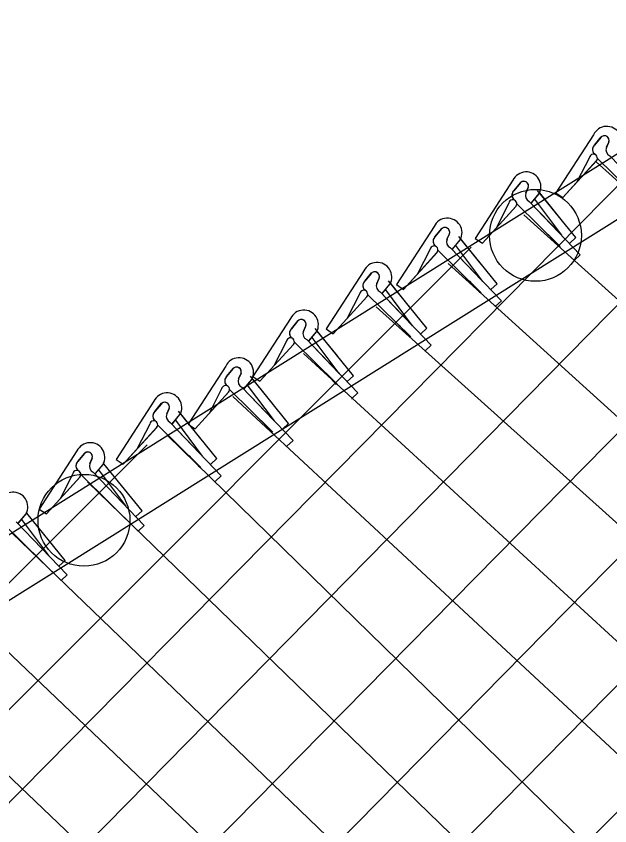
# Model space of a CAD drawing. Extents: x 0 to 2.85, y -0.1 to 1.83.
# Drawn here: x 2.6166 to 2.6545, y 1.0016 to 1.0532 of the extents above; entities that cross this region are included whole.
import ezdxf

# ---------------------------------------------------------------- set-up
doc = ezdxf.new("R2010")
doc.units = 0
doc.layers.add('sb_Chainlink Fence', color=7, linetype='Continuous')
doc.layers.add('sb_Existing Structural Steel', color=7, linetype='Continuous')

msp = doc.modelspace()

# ---------------------------------------------------------------- linework, layer by layer
at = {"layer": 'sb_Chainlink Fence'}
for p, q in [((2.464817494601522, 0.8415528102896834), (2.6689602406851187, 1.0490331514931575)), ((2.4648070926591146, 0.8496034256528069), (2.6600345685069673, 1.047546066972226)), ((2.464827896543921, 0.8335021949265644), (2.673658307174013, 1.0456309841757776)), ((2.653449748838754, 1.045680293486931), (2.6510483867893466, 1.0419684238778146)), ((2.6535036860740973, 1.0450120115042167), (2.6539437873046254, 1.0455432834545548)), ((2.653903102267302, 1.0454995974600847), (2.6535036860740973, 1.0450120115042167)), ((2.654427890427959, 1.0452190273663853), (2.6542677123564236, 1.044863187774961)), ((2.654268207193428, 1.0448757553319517), (2.6544276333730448, 1.045210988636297)), ((2.6544845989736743, 1.0443258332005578), (2.656490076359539, 1.0422353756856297)), ((2.6544845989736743, 1.0443258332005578), (2.657742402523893, 1.0409299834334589)), ((2.651497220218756, 1.0416679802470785), (2.6536447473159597, 1.0440258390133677)), ((2.651497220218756, 1.0416679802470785), (2.653631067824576, 1.0440119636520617)), ((2.653186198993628, 1.0442222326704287), (2.6523893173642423, 1.0426630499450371)), ((2.6536164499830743, 1.0439438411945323), (2.723792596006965, 0.9805476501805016)), ((2.6536882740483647, 1.0441757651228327), (2.656447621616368, 1.0414567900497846)), ((2.64831183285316, 1.0427756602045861), (2.6459104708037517, 1.0390637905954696)), ((2.6483657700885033, 1.042107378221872), (2.6488058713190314, 1.0426386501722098)), ((2.648765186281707, 1.04259496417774), (2.6483657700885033, 1.042107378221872)), ((2.649289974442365, 1.0423143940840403), (2.6491297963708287, 1.041958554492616)), ((2.649130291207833, 1.0419711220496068), (2.649289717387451, 1.0423063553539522)), ((2.649482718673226, 1.0413269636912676), (2.649972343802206, 1.041917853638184)), ((2.649489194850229, 1.041335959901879), (2.6499748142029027, 1.0419199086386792)), ((2.652324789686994, 1.039118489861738), (2.6498832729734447, 1.0421301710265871)), ((2.649972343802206, 1.041917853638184), (2.6500081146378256, 1.041986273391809)), ((2.6500081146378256, 1.041986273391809), (2.6500384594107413, 1.0420594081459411)), ((2.6513031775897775, 1.0403786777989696), (2.6500198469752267, 1.0419617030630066)), ((2.6510483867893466, 1.0419684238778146), (2.651497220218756, 1.0416679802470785)), ((2.6480482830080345, 1.0413175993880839), (2.647251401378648, 1.039758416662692)), ((2.64855035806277, 1.041271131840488), (2.651309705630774, 1.0385521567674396)), ((2.6493466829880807, 1.0414211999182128), (2.6513521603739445, 1.039330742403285)), ((2.6493466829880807, 1.0414211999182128), (2.652604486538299, 1.038025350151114)), ((2.6514192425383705, 1.0392722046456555), (2.6497003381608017, 1.0415659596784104)), ((2.646359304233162, 1.0387633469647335), (2.648506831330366, 1.0411212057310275)), ((2.646359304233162, 1.0387633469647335), (2.6484931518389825, 1.0411073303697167)), ((2.649004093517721, 1.040563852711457), (2.7189965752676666, 0.977333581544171)), ((2.64328414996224, 1.0398291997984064), (2.6408827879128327, 1.03611733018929)), ((2.6433380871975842, 1.039160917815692), (2.643778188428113, 1.0396921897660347)), ((2.643737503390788, 1.0396485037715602), (2.6433380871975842, 1.039160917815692)), ((2.644262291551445, 1.0393679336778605), (2.6441021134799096, 1.0390120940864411)), ((2.644102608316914, 1.0390246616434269), (2.644262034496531, 1.0393598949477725)), ((2.647297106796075, 1.0361720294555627), (2.6448555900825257, 1.0391837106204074)), ((2.6505613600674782, 1.039307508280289), (2.6512257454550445, 1.0385668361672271)), ((2.6444550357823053, 1.0383805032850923), (2.6449446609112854, 1.0389713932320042)), ((2.64446151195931, 1.0383894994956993), (2.6449471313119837, 1.0389734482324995)), ((2.6449446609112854, 1.0389713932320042), (2.6449804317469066, 1.0390398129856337)), ((2.6449804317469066, 1.0390398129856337), (2.645010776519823, 1.0391129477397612)), ((2.6462754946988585, 1.0374322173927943), (2.6449921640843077, 1.0390152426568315)), ((2.6459104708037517, 1.0390637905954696), (2.646359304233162, 1.0387633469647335)), ((2.652324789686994, 1.039118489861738), (2.6519324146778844, 1.038756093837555)), ((2.4647966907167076, 0.8576540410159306), (2.64564499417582, 1.0385023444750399)), ((2.641331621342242, 1.0358168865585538), (2.643479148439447, 1.038174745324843)), ((2.641331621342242, 1.0358168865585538), (2.6434654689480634, 1.0381608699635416)), ((2.6430206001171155, 1.0383711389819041), (2.6422237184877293, 1.0368119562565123)), ((2.6435226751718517, 1.038324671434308), (2.646282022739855, 1.0356056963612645)), ((2.644319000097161, 1.038474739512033), (2.646324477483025, 1.0363842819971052)), ((2.644319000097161, 1.038474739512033), (2.647576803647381, 1.0350788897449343)), ((2.646391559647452, 1.0363257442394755), (2.644672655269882, 1.0386194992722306)), ((2.6522048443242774, 1.037670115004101), (2.652212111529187, 1.0376629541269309)), ((2.652604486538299, 1.038025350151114), (2.652212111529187, 1.0376629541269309)), ((2.644188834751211, 1.03745930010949), (2.7140469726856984, 0.9740881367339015)), ((2.638806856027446, 1.0370043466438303), (2.636405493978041, 1.0332924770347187)), ((2.638860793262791, 1.0363360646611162), (2.63930089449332, 1.036867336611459)), ((2.639260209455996, 1.0368236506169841), (2.638860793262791, 1.0363360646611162)), ((2.639784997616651, 1.0365430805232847), (2.639624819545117, 1.036187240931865)), ((2.639625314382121, 1.036199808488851), (2.639784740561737, 1.0365350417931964)), ((2.6399777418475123, 1.0355556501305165), (2.640467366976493, 1.036146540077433)), ((2.639984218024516, 1.0355646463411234), (2.64046983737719, 1.0361485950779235)), ((2.642819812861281, 1.033347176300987), (2.6403782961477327, 1.0363588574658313)), ((2.640467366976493, 1.036146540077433), (2.6405031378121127, 1.036214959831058)), ((2.6405031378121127, 1.036214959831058), (2.6405334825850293, 1.0362880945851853)), ((2.6417982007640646, 1.0346073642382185), (2.640514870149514, 1.0361903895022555)), ((2.6408827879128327, 1.03611733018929), (2.641331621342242, 1.0358168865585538)), ((2.645533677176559, 1.0363610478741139), (2.6461980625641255, 1.0356203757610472)), ((2.647297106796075, 1.0361720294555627), (2.6469047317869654, 1.03580963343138)), ((2.6385433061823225, 1.035546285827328), (2.6377464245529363, 1.0339871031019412)), ((2.6398417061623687, 1.035649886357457), (2.641847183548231, 1.0335594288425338)), ((2.6398417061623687, 1.035649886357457), (2.643099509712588, 1.0322540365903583)), ((2.641914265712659, 1.0335008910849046), (2.6401953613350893, 1.0357946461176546)), ((2.63685432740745, 1.032992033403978), (2.639001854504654, 1.035349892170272)), ((2.63685432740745, 1.032992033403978), (2.6389881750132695, 1.0353360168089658)), ((2.6390453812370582, 1.0354998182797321), (2.6418047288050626, 1.0327808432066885)), ((2.647576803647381, 1.0350788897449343), (2.6471844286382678, 1.0347164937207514)), ((2.6395902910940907, 1.034712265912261), (2.7113435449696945, 0.9701477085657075)), ((2.6471771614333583, 1.0347236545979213), (2.6471844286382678, 1.0347164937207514)), ((2.6341278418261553, 1.0339666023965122), (2.6317264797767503, 1.0302547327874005)), ((2.6341817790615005, 1.033298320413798), (2.634621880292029, 1.0338295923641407)), ((2.634581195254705, 1.0337859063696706), (2.6341817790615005, 1.033298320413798)), ((2.6351059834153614, 1.0335053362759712), (2.634945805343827, 1.0331494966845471)), ((2.634946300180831, 1.0331620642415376), (2.6351057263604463, 1.0334972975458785)), ((2.6410563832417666, 1.0335361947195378), (2.6417207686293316, 1.0327955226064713)), ((2.6352987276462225, 1.0325179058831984), (2.6357883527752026, 1.0331087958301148)), ((2.6353052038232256, 1.03252690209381), (2.6357908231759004, 1.03311085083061)), ((2.6381407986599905, 1.0303094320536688), (2.635699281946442, 1.033321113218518)), ((2.6357883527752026, 1.0331087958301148), (2.6358241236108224, 1.0331772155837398)), ((2.6358241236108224, 1.0331772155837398), (2.6358544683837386, 1.033250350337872)), ((2.637119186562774, 1.0315696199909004), (2.635835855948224, 1.0331526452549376)), ((2.636405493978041, 1.0332924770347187), (2.63685432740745, 1.032992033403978)), ((2.642819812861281, 1.033347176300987), (2.6424274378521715, 1.032984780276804)), ((2.464838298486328, 0.8254515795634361), (2.6688897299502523, 1.0328013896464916)), ((2.6338642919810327, 1.0325085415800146), (2.6330674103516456, 1.030949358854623)), ((2.634366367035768, 1.032462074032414), (2.637125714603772, 1.0297430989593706)), ((2.635162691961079, 1.032612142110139), (2.6371681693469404, 1.0305216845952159)), ((2.635162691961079, 1.032612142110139), (2.6384204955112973, 1.0292162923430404)), ((2.637235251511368, 1.0304631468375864), (2.6355163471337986, 1.0327569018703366)), ((2.6321753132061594, 1.0299542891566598), (2.6343228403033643, 1.0323121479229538)), ((2.6321753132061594, 1.0299542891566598), (2.6343091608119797, 1.0322982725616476)), ((2.643099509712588, 1.0322540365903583), (2.642707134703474, 1.0318916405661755)), ((2.6349610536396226, 1.031724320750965), (2.705785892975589, 0.9666277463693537)), ((2.6426998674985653, 1.0318988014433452), (2.642707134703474, 1.0318916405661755)), ((2.6299963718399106, 1.0309288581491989), (2.6275950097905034, 1.0272169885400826)), ((2.630050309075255, 1.0302605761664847), (2.6304904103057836, 1.0307918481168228)), ((2.6304497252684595, 1.0307481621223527), (2.630050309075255, 1.0302605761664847)), ((2.6309745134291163, 1.030467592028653), (2.6308143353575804, 1.030111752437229)), ((2.630814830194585, 1.0301243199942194), (2.6309742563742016, 1.030459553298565)), ((2.636377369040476, 1.0304984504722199), (2.637041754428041, 1.0297577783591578)), ((2.6311672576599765, 1.0294801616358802), (2.6316568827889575, 1.0300710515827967)), ((2.6311737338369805, 1.0294891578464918), (2.631659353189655, 1.030073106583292)), ((2.634009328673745, 1.0272716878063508), (2.631567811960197, 1.0302833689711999)), ((2.6316568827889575, 1.0300710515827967), (2.6316926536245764, 1.0301394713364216)), ((2.6316926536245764, 1.0301394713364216), (2.631722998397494, 1.0302126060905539)), ((2.6329877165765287, 1.0285318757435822), (2.6317043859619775, 1.0301149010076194)), ((2.6317264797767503, 1.0302547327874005), (2.6321753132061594, 1.0299542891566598)), ((2.6381407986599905, 1.0303094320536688), (2.6377484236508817, 1.0299470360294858)), ((2.6297328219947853, 1.0294707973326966), (2.6289359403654, 1.027911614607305)), ((2.630234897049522, 1.0294243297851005), (2.6329942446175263, 1.0267053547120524)), ((2.631031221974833, 1.0295743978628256), (2.633036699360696, 1.0274839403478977)), ((2.631031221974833, 1.0295743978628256), (2.634289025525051, 1.0261785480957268)), ((2.6331037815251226, 1.0274254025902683), (2.631384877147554, 1.0297191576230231)), ((2.6280438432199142, 1.0269165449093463), (2.6301913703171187, 1.0292744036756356)), ((2.6280438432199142, 1.0269165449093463), (2.6301776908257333, 1.0292605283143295)), ((2.6304543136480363, 1.0289882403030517), (2.7008425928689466, 0.9635467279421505)), ((2.6380208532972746, 1.028861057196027), (2.638028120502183, 1.028853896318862)), ((2.6384204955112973, 1.0292162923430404), (2.638028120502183, 1.028853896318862)), ((2.625416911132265, 1.0286878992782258), (2.623015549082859, 1.0249760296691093)), ((2.625470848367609, 1.0280196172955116), (2.6259109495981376, 1.0285508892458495)), ((2.625870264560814, 1.0285072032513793), (2.625470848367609, 1.0280196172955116)), ((2.6263950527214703, 1.0282266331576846), (2.626234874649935, 1.0278707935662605)), ((2.62623536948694, 1.0278833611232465), (2.626394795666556, 1.028218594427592)), ((2.6265877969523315, 1.0272392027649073), (2.6270774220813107, 1.0278300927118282)), ((2.6265942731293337, 1.0272481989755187), (2.627079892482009, 1.0278321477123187)), ((2.6294298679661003, 1.0250307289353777), (2.626988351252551, 1.0280424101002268)), ((2.6270774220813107, 1.0278300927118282), (2.6271131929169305, 1.0278985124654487)), ((2.6271131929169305, 1.0278985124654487), (2.627143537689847, 1.0279716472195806)), ((2.6284082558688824, 1.026290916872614), (2.6271249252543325, 1.027873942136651)), ((2.626451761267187, 1.0273334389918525), (2.6284572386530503, 1.0252429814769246)), ((2.626451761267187, 1.0273334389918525), (2.6297095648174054, 1.0239375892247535)), ((2.6285243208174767, 1.0251844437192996), (2.626805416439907, 1.02747819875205)), ((2.6322458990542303, 1.0274607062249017), (2.6329102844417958, 1.0267200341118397)), ((2.623464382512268, 1.0246755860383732), (2.6256119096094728, 1.0270334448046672)), ((2.623464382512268, 1.0246755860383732), (2.6255982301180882, 1.0270195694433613)), ((2.6251533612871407, 1.0272298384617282), (2.6243564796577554, 1.0256706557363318)), ((2.6256554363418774, 1.0271833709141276), (2.6284147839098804, 1.0244643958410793)), ((2.6275950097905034, 1.0272169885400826), (2.6280438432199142, 1.0269165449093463)), ((2.634009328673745, 1.0272716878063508), (2.633616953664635, 1.0269092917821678)), ((2.6262686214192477, 1.0265304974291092), (2.6690678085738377, 0.9847049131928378)), ((2.4647862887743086, 0.8657046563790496), (2.6249858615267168, 1.0259042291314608)), ((2.6338893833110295, 1.025823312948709), (2.633896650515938, 1.0258161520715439)), ((2.634289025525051, 1.0261785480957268), (2.633896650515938, 1.0258161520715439)), ((2.6205124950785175, 1.0255146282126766), (2.6181111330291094, 1.0218027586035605)), ((2.62056643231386, 1.0248463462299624), (2.6210065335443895, 1.0253776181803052)), ((2.6209658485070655, 1.0253339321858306), (2.62056643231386, 1.0248463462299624)), ((2.464848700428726, 0.8174009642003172), (2.6689947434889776, 1.0248453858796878)), ((2.6214906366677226, 1.025053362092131), (2.621330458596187, 1.0246975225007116)), ((2.6213309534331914, 1.0247100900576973), (2.6214903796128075, 1.025045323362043)), ((2.6221730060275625, 1.0246568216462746), (2.6222087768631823, 1.0247252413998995)), ((2.6222087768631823, 1.0247252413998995), (2.6222391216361, 1.0247983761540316)), ((2.623015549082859, 1.0249760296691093), (2.623464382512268, 1.0246755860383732)), ((2.6276664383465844, 1.025219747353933), (2.6283308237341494, 1.0244790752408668)), ((2.6294298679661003, 1.0250307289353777), (2.6290374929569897, 1.0246683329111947)), ((2.621683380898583, 1.0240659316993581), (2.6221730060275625, 1.0246568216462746)), ((2.6216898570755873, 1.0240749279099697), (2.6221754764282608, 1.0246588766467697)), ((2.623619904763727, 1.022011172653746), (2.621901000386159, 1.024304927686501)), ((2.624662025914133, 1.0216889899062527), (2.6222205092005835, 1.024700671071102)), ((2.6185599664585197, 1.0215023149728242), (2.6207074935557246, 1.0238601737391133)), ((2.6185599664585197, 1.0215023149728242), (2.6206938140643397, 1.023846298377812)), ((2.6202489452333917, 1.0240565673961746), (2.619452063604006, 1.0224973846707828)), ((2.620751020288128, 1.0240100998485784), (2.6244127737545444, 1.0204019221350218)), ((2.6215473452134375, 1.0241601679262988), (2.624805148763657, 1.0207643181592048)), ((2.6297095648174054, 1.0239375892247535), (2.629317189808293, 1.0235751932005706)), ((2.6211776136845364, 1.0235505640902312), (2.6686295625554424, 0.977554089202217)), ((2.6293099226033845, 1.0235823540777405), (2.629317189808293, 1.0235751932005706)), ((2.617298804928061, 1.0215682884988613), (2.617329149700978, 1.0216414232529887)), ((2.6181111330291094, 1.0218027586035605), (2.6185599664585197, 1.0215023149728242)), ((2.624662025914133, 1.0216889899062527), (2.624269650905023, 1.02132659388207)), ((2.616773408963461, 1.0209089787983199), (2.6172630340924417, 1.0214998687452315)), ((2.6167798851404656, 1.0209179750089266), (2.6172655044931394, 1.0215019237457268)), ((2.618709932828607, 1.0188542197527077), (2.616991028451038, 1.021147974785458)), ((2.6172630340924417, 1.0214998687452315), (2.617298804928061, 1.0215682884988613)), ((2.619752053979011, 1.0185320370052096), (2.617310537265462, 1.0215437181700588)), ((2.6158410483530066, 1.0208531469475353), (2.6195028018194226, 1.0172449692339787)), ((2.6166373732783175, 1.0210032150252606), (2.6198951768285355, 1.0176073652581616)), ((2.624805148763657, 1.0207643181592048), (2.6244127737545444, 1.0204019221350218)), ((2.61637605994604, 1.0202671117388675), (2.6686701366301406, 0.9699707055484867)), ((2.619752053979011, 1.0185320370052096), (2.619359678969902, 1.0181696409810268)), ((2.6198951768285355, 1.0176073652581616), (2.6195028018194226, 1.0172449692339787)), ((2.611251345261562, 1.0173308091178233), (2.6728838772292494, 0.9586173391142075)), ((2.4730197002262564, 0.8175109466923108), (2.668725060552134, 1.016514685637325)), ((2.6090252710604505, 1.0115652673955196), (2.6680539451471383, 0.955433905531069))]:
    msp.add_line(p, q, dxfattribs=at)
for centre, radius, start, end in [((2.6542920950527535, 1.045273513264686), 0.0009354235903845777, 331.31683079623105, 154.22348362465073), ((2.654137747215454, 1.0453074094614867), 0.00030330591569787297, 343.05845601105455, 140.68050902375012), ((2.6541388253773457, 1.0453088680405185), 0.000304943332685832, 341.2780577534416, 129.76109879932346), ((2.653765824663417, 1.0447311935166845), 0.0003843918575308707, 140.7453603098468, 233.54895292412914), ((2.653776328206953, 1.0447317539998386), 0.0003909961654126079, 134.21088561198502, 232.77805807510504), ((2.6546569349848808, 1.0447075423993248), 0.00041880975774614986, 157.02698513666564, 245.70153370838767), ((2.653438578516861, 1.0441805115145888), 0.000255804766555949, 319.56516219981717, 170.6132592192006), ((2.6491541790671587, 1.042368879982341), 0.0009354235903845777, 331.31683079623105, 154.22348362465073), ((2.64899983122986, 1.0424027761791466), 0.00030330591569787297, 343.05845601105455, 140.68050902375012), ((2.6490009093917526, 1.0424042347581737), 0.000304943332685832, 341.2780577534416, 129.76109879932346), ((2.648627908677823, 1.0418265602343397), 0.0003843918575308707, 140.7453603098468, 233.54895292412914), ((2.648638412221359, 1.0418271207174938), 0.0003909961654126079, 134.21088561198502, 232.77805807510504), ((2.6495190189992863, 1.0418029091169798), 0.00041880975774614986, 157.02698513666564, 245.70153370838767), ((2.648300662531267, 1.041275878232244), 0.000255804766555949, 319.56516219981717, 170.6132592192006), ((2.6441264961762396, 1.039422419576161), 0.0009354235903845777, 331.31683079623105, 154.22348362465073), ((2.6439721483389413, 1.039456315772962), 0.00030330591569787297, 343.05845601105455, 140.68050902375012), ((2.643973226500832, 1.0394577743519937), 0.000304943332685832, 341.2780577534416, 129.76109879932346), ((2.6436107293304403, 1.0388806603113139), 0.0003909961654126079, 134.21088561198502, 232.77805807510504), ((2.6436002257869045, 1.0388800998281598), 0.0003843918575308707, 140.7453603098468, 233.54895292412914), ((2.6444913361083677, 1.0388564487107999), 0.00041880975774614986, 157.02698513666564, 245.70153370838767), ((2.6432729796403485, 1.0383294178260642), 0.000255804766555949, 319.56516219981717, 170.6132592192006), ((2.639649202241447, 1.0365975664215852), 0.0009354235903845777, 331.31683079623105, 154.22348362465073), ((2.6394948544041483, 1.036631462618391), 0.00030330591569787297, 343.05845601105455, 140.68050902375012), ((2.6394959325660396, 1.036632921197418), 0.000304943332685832, 341.2780577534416, 129.76109879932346), ((2.6391229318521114, 1.0360552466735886), 0.0003843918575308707, 140.7453603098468, 233.54895292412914), ((2.6391334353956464, 1.036055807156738), 0.0003909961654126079, 134.21088561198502, 232.77805807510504), ((2.6400140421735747, 1.036031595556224), 0.00041880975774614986, 157.02698513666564, 245.70153370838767), ((2.6387956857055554, 1.0355045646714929), 0.000255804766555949, 319.56516219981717, 170.6132592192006), ((2.6349701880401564, 1.033559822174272), 0.0009354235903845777, 331.31683079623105, 154.22348362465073), ((2.6348158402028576, 1.0335937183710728), 0.00030330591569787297, 343.05845601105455, 140.68050902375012), ((2.63481691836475, 1.0335951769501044), 0.000304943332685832, 341.2780577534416, 129.76109879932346), ((2.6344439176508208, 1.0330175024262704), 0.0003843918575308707, 140.7453603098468, 233.54895292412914), ((2.6344544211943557, 1.0330180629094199), 0.0003909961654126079, 134.21088561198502, 232.77805807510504), ((2.635335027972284, 1.0329938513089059), 0.00041880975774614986, 157.02698513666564, 245.70153370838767), ((2.6341166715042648, 1.0324668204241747), 0.000255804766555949, 319.56516219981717, 170.6132592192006), ((2.630838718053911, 1.0305220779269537), 0.0009354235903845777, 331.31683079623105, 154.22348362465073), ((2.630684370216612, 1.0305559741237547), 0.00030330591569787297, 343.05845601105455, 140.68050902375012), ((2.6306854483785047, 1.0305574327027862), 0.000304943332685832, 341.2780577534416, 129.76109879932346), ((2.630312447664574, 1.0299797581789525), 0.0003843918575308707, 140.7453603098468, 233.54895292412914), ((2.63032295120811, 1.0299803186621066), 0.0003909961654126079, 134.21088561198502, 232.77805807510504), ((2.6312035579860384, 1.0299561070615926), 0.00041880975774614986, 157.02698513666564, 245.70153370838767), ((2.629985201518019, 1.0294290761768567), 0.000255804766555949, 319.56516219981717, 170.6132592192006), ((2.626259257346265, 1.0282811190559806), 0.0009354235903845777, 331.31683079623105, 154.22348362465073), ((2.626104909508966, 1.028315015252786), 0.00030330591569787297, 343.05845601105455, 140.68050902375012), ((2.626105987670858, 1.0283164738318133), 0.000304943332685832, 341.2780577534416, 129.76109879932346), ((2.6257329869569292, 1.0277387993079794), 0.0003843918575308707, 140.7453603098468, 233.54895292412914), ((2.625743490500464, 1.0277393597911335), 0.0003909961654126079, 134.21088561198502, 232.77805807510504), ((2.626624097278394, 1.0277151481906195), 0.00041880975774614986, 157.02698513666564, 245.70153370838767), ((2.6254057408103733, 1.0271881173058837), 0.000255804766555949, 319.56516219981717, 170.6132592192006), ((2.6213548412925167, 1.0251078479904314), 0.0009354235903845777, 331.31683079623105, 154.22348362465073), ((2.621200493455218, 1.0251417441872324), 0.00030330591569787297, 343.05845601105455, 140.68050902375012), ((2.6212015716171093, 1.0251432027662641), 0.000304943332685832, 341.2780577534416, 129.76109879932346), ((2.62082857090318, 1.0245655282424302), 0.0003843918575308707, 140.7453603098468, 233.54895292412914), ((2.620839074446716, 1.0245660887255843), 0.0003909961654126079, 134.21088561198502, 232.77805807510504), ((2.6217196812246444, 1.0245418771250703), 0.00041880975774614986, 157.02698513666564, 245.70153370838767), ((2.620501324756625, 1.0240148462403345), 0.00025580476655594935, 319.56516219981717, 170.6132592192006), ((2.6164448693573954, 1.0219508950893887), 0.0009354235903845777, 331.31683079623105, 154.22348362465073)]:
    msp.add_arc(centre, radius, start, end, dxfattribs=at)
at = {"layer": 'sb_Existing Structural Steel'}
for p, q in [((2.6689906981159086, 1.053235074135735), (2.4646754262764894, 0.9252836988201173)), ((2.6689602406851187, 1.0490331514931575), (2.465953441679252, 0.9219020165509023))]:
    msp.add_line(p, q, dxfattribs=at)
for centre in [(2.649742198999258, 1.0392604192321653), (2.620958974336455, 1.0210935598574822)]:
    msp.add_circle(centre, 0.002929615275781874, dxfattribs=at)

doc.saveas('drawing.dxf')
